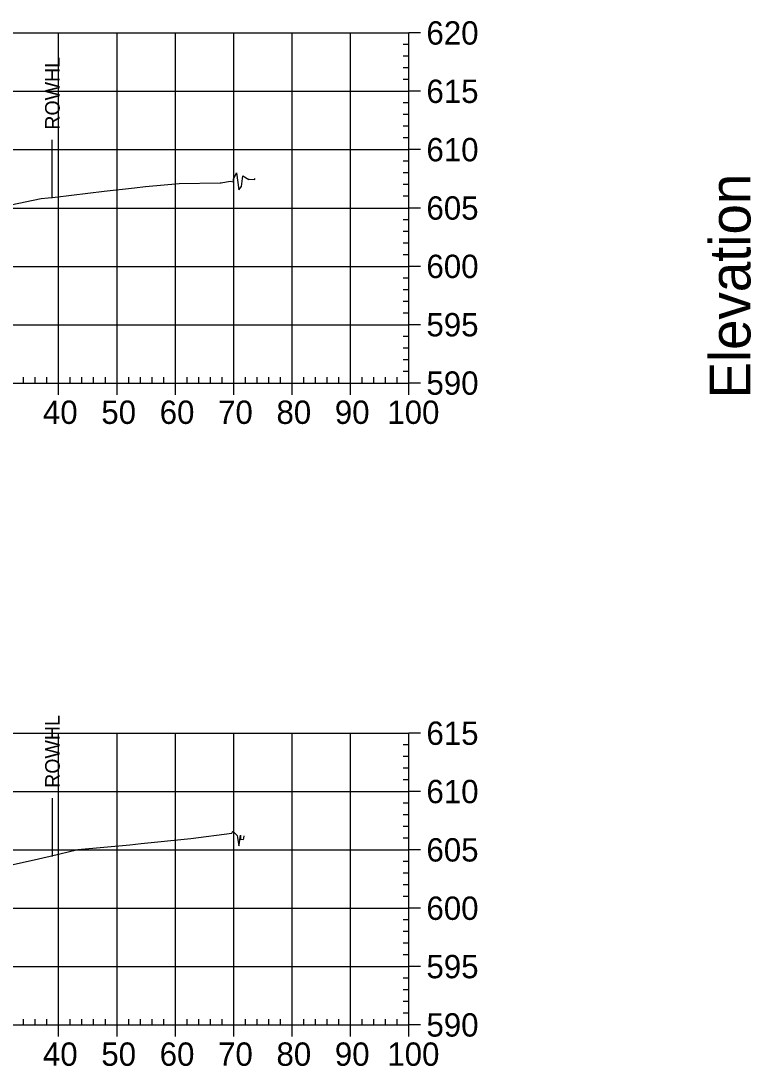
# Model space of a CAD drawing. Extents: x 708103 to 717568, y 374476 to 378707.
# Drawn here: x 711835.5 to 711960.6, y 377657.6 to 377836.7 of the extents above; entities that cross this region are included whole.
import ezdxf

# ---------------------------------------------------------------- set-up
doc = ezdxf.new("R2010")
doc.units = 0
for name, color, linetype in [('57', 7, 'Continuous'), ('60', 7, 'Continuous'), ('Existing', 7, 'Continuous'), ('XS_Right_of_Way', 7, 'Continuous')]:
    doc.layers.add(name, color=color, linetype=linetype)

msp = doc.modelspace()

# ---------------------------------------------------------------- linework, layer by layer
at = {"layer": '57'}
for p, q in [((711701.98, 377834.63), (711901.98, 377834.63)), ((711841.98, 377774.63), (711841.98, 377834.63)), ((711851.98, 377774.63), (711851.98, 377834.63)), ((711861.98, 377774.63), (711861.98, 377834.63)), ((711871.98, 377774.63), (711871.98, 377834.63)), ((711881.98, 377774.63), (711881.98, 377834.63)), ((711891.98, 377774.63), (711891.98, 377834.63)), ((711901.98, 377774.63), (711901.98, 377834.63)), ((711901.98, 377774.63), (711901.98, 377834.63)), ((711903.98, 377834.63), (711901.98, 377834.63)), ((711901.98, 377832.63), (711900.98, 377832.63)), ((711901.98, 377830.63), (711900.98, 377830.63)), ((711901.98, 377828.63), (711900.98, 377828.63)), ((711901.98, 377826.63), (711900.98, 377826.63)), ((711701.98, 377824.63), (711901.98, 377824.63)), ((711903.98, 377824.63), (711901.98, 377824.63)), ((711901.98, 377822.63), (711900.98, 377822.63)), ((711901.98, 377820.63), (711900.98, 377820.63)), ((711901.98, 377818.63), (711900.98, 377818.63)), ((711901.98, 377816.63), (711900.98, 377816.63)), ((711701.98, 377814.63), (711901.98, 377814.63)), ((711903.98, 377814.63), (711901.98, 377814.63)), ((711901.98, 377812.63), (711900.98, 377812.63)), ((711901.98, 377810.63), (711900.98, 377810.63)), ((711901.98, 377808.63), (711900.98, 377808.63)), ((711901.98, 377806.63), (711900.98, 377806.63)), ((711701.98, 377804.63), (711901.98, 377804.63)), ((711903.98, 377804.63), (711901.98, 377804.63)), ((711901.98, 377802.63), (711900.98, 377802.63)), ((711901.98, 377800.63), (711900.98, 377800.63)), ((711901.98, 377798.63), (711900.98, 377798.63)), ((711901.98, 377796.63), (711900.98, 377796.63)), ((711701.98, 377794.63), (711901.98, 377794.63)), ((711903.98, 377794.63), (711901.98, 377794.63)), ((711901.98, 377792.63), (711900.98, 377792.63)), ((711901.98, 377790.63), (711900.98, 377790.63)), ((711901.98, 377788.63), (711900.98, 377788.63)), ((711901.98, 377786.63), (711900.98, 377786.63)), ((711701.98, 377784.63), (711901.98, 377784.63)), ((711903.98, 377784.63), (711901.98, 377784.63)), ((711901.98, 377782.63), (711900.98, 377782.63)), ((711901.98, 377780.63), (711900.98, 377780.63)), ((711901.98, 377778.63), (711900.98, 377778.63)), ((711901.98, 377776.63), (711900.98, 377776.63)), ((711701.98, 377774.63), (711901.98, 377774.63)), ((711701.98, 377774.63), (711901.98, 377774.63)), ((711835.98, 377774.63), (711835.98, 377775.63)), ((711837.98, 377774.63), (711837.98, 377775.63)), ((711839.98, 377774.63), (711839.98, 377775.63)), ((711841.98, 377772.63), (711841.98, 377774.63)), ((711843.98, 377774.63), (711843.98, 377775.63)), ((711845.98, 377774.63), (711845.98, 377775.63)), ((711847.98, 377774.63), (711847.98, 377775.63)), ((711849.98, 377774.63), (711849.98, 377775.63)), ((711851.98, 377772.63), (711851.98, 377774.63)), ((711853.98, 377774.63), (711853.98, 377775.63)), ((711855.98, 377774.63), (711855.98, 377775.63)), ((711857.98, 377774.63), (711857.98, 377775.63)), ((711859.98, 377774.63), (711859.98, 377775.63)), ((711861.98, 377772.63), (711861.98, 377774.63)), ((711863.98, 377774.63), (711863.98, 377775.63)), ((711865.98, 377774.63), (711865.98, 377775.63)), ((711867.98, 377774.63), (711867.98, 377775.63)), ((711869.98, 377774.63), (711869.98, 377775.63)), ((711871.98, 377772.63), (711871.98, 377774.63)), ((711873.98, 377774.63), (711873.98, 377775.63)), ((711875.98, 377774.63), (711875.98, 377775.63)), ((711877.98, 377774.63), (711877.98, 377775.63)), ((711879.98, 377774.63), (711879.98, 377775.63)), ((711881.98, 377772.63), (711881.98, 377774.63)), ((711883.98, 377774.63), (711883.98, 377775.63)), ((711885.98, 377774.63), (711885.98, 377775.63)), ((711887.98, 377774.63), (711887.98, 377775.63)), ((711889.98, 377774.63), (711889.98, 377775.63)), ((711891.98, 377772.63), (711891.98, 377774.63)), ((711893.98, 377774.63), (711893.98, 377775.63)), ((711895.98, 377774.63), (711895.98, 377775.63)), ((711897.98, 377774.63), (711897.98, 377775.63)), ((711899.98, 377774.63), (711899.98, 377775.63)), ((711901.98, 377772.63), (711901.98, 377774.63)), ((711903.98, 377774.63), (711901.98, 377774.63)), ((711701.98, 377714.63), (711901.98, 377714.63)), ((711841.98, 377664.63), (711841.98, 377714.63)), ((711851.98, 377664.63), (711851.98, 377714.63)), ((711861.98, 377664.63), (711861.98, 377714.63)), ((711871.98, 377664.63), (711871.98, 377714.63)), ((711881.98, 377664.63), (711881.98, 377714.63)), ((711891.98, 377664.63), (711891.98, 377714.63)), ((711901.98, 377664.63), (711901.98, 377714.63)), ((711901.98, 377664.63), (711901.98, 377714.63)), ((711903.98, 377714.63), (711901.98, 377714.63)), ((711901.98, 377712.63), (711900.98, 377712.63)), ((711901.98, 377710.63), (711900.98, 377710.63)), ((711901.98, 377708.63), (711900.98, 377708.63)), ((711901.98, 377706.63), (711900.98, 377706.63)), ((711701.98, 377704.63), (711901.98, 377704.63)), ((711903.98, 377704.63), (711901.98, 377704.63)), ((711901.98, 377702.63), (711900.98, 377702.63)), ((711901.98, 377700.63), (711900.98, 377700.63)), ((711901.98, 377698.63), (711900.98, 377698.63)), ((711901.98, 377696.63), (711900.98, 377696.63)), ((711701.98, 377694.63), (711901.98, 377694.63)), ((711903.98, 377694.63), (711901.98, 377694.63)), ((711901.98, 377692.63), (711900.98, 377692.63)), ((711901.98, 377690.63), (711900.98, 377690.63)), ((711901.98, 377688.63), (711900.98, 377688.63)), ((711901.98, 377686.63), (711900.98, 377686.63)), ((711701.98, 377684.63), (711901.98, 377684.63)), ((711903.98, 377684.63), (711901.98, 377684.63)), ((711901.98, 377682.63), (711900.98, 377682.63)), ((711901.98, 377680.63), (711900.98, 377680.63)), ((711901.98, 377678.63), (711900.98, 377678.63)), ((711901.98, 377676.63), (711900.98, 377676.63)), ((711701.98, 377674.63), (711901.98, 377674.63)), ((711903.98, 377674.63), (711901.98, 377674.63)), ((711901.98, 377672.63), (711900.98, 377672.63)), ((711901.98, 377670.63), (711900.98, 377670.63)), ((711901.98, 377668.63), (711900.98, 377668.63)), ((711835.98, 377664.63), (711835.98, 377665.63)), ((711837.98, 377664.63), (711837.98, 377665.63)), ((711839.98, 377664.63), (711839.98, 377665.63)), ((711843.98, 377664.63), (711843.98, 377665.63)), ((711845.98, 377664.63), (711845.98, 377665.63)), ((711847.98, 377664.63), (711847.98, 377665.63)), ((711849.98, 377664.63), (711849.98, 377665.63)), ((711853.98, 377664.63), (711853.98, 377665.63)), ((711855.98, 377664.63), (711855.98, 377665.63)), ((711857.98, 377664.63), (711857.98, 377665.63)), ((711859.98, 377664.63), (711859.98, 377665.63)), ((711863.98, 377664.63), (711863.98, 377665.63)), ((711865.98, 377664.63), (711865.98, 377665.63)), ((711867.98, 377664.63), (711867.98, 377665.63)), ((711869.98, 377664.63), (711869.98, 377665.63)), ((711873.98, 377664.63), (711873.98, 377665.63)), ((711875.98, 377664.63), (711875.98, 377665.63)), ((711877.98, 377664.63), (711877.98, 377665.63)), ((711879.98, 377664.63), (711879.98, 377665.63)), ((711883.98, 377664.63), (711883.98, 377665.63)), ((711885.98, 377664.63), (711885.98, 377665.63)), ((711887.98, 377664.63), (711887.98, 377665.63)), ((711889.98, 377664.63), (711889.98, 377665.63)), ((711893.98, 377664.63), (711893.98, 377665.63)), ((711895.98, 377664.63), (711895.98, 377665.63)), ((711897.98, 377664.63), (711897.98, 377665.63)), ((711899.98, 377664.63), (711899.98, 377665.63)), ((711901.98, 377666.63), (711900.98, 377666.63)), ((711701.98, 377664.63), (711901.98, 377664.63)), ((711701.98, 377664.63), (711901.98, 377664.63)), ((711841.98, 377662.63), (711841.98, 377664.63)), ((711851.98, 377662.63), (711851.98, 377664.63)), ((711861.98, 377662.63), (711861.98, 377664.63)), ((711871.98, 377662.63), (711871.98, 377664.63)), ((711881.98, 377662.63), (711881.98, 377664.63)), ((711891.98, 377662.63), (711891.98, 377664.63)), ((711901.98, 377662.63), (711901.98, 377664.63)), ((711903.98, 377664.63), (711901.98, 377664.63))]:
    msp.add_line(p, q, dxfattribs=at)
at = {"layer": 'Existing'}
for points in [[(711833.77, 377805.19), (711838.98, 377806.23), (711841.38, 377806.5), (711849.79, 377807.52), (711855, 377808.11), (711856.87, 377808.32), (711862.65, 377808.85), (711869.64, 377808.94), (711869.78, 377808.95), (711869.81, 377808.95), (711871.37, 377809.25), (711871.88, 377809.14), (711871.93, 377809.28), (711871.94, 377809.57), (711872.42, 377810.63), (711872.84, 377807.74), (711873.29, 377808.31), (711873.51, 377810.17), (711874.54, 377809.5), (711874.62, 377809.55), (711875.53, 377809.51), (711875.63, 377809.66)], [(711824.59, 377690.02), (711837.25, 377692.79), (711840.52, 377693.57), (711845.25, 377694.67), (711854.15, 377695.52), (711856.12, 377695.73), (711864.62, 377696.6), (711871.65, 377697.51), (711871.81, 377697.81), (711872.57, 377697.09), (711872.61, 377696.75), (711872.82, 377695.35), (711872.92, 377695.48), (711873.12, 377697.17), (711873.14, 377696.48), (711873.62, 377696.39), (711873.72, 377696.62), (711873.77, 377697.02)]]:
    msp.add_lwpolyline(points, dxfattribs=at)
at = {"layer": 'XS_Right_of_Way'}
for p, q in [((711840.84, 377816.3), (711840.84, 377806.3)), ((711840.85, 377703.51), (711840.85, 377693.51))]:
    msp.add_line(p, q, dxfattribs=at)

# ---------------------------------------------------------------- texts
at = {"layer": '57'}
for s, p in [('620', (711904.98, 377832.63)), ('615', (711904.98, 377822.63)), ('610', (711904.98, 377812.63)), ('605', (711904.98, 377802.63)), ('600', (711904.98, 377792.63)), ('595', (711904.98, 377782.63)), ('590', (711904.98, 377772.63)), ('40', (711839.29, 377767.63)), ('50', (711849.29, 377767.63)), ('60', (711859.29, 377767.63)), ('70', (711869.29, 377767.63)), ('80', (711879.29, 377767.63)), ('90', (711889.29, 377767.63)), ('100', (711898.28, 377767.63)), ('615', (711904.98, 377712.63)), ('610', (711904.98, 377702.63)), ('605', (711904.98, 377692.63)), ('600', (711904.98, 377682.63)), ('595', (711904.98, 377672.63)), ('590', (711904.98, 377662.63)), ('40', (711839.29, 377657.63)), ('50', (711849.29, 377657.63)), ('60', (711859.29, 377657.63)), ('70', (711869.29, 377657.63)), ('80', (711879.29, 377657.63)), ('90', (711889.29, 377657.63)), ('100', (711898.28, 377657.63))]:
    msp.add_text(s, height=4, dxfattribs=at).set_placement(p)
at = {"layer": '60'}
msp.add_text('Elevation', height=7, rotation=90, dxfattribs=at).set_placement((711960.48, 377771.99))
at = {"layer": 'XS_Right_of_Way'}
for p in [(711842.16, 377818.06), (711842.17, 377705.27)]:
    msp.add_text('ROWHL', height=2.5, rotation=90, dxfattribs=at).set_placement(p)

doc.saveas('drawing.dxf')
